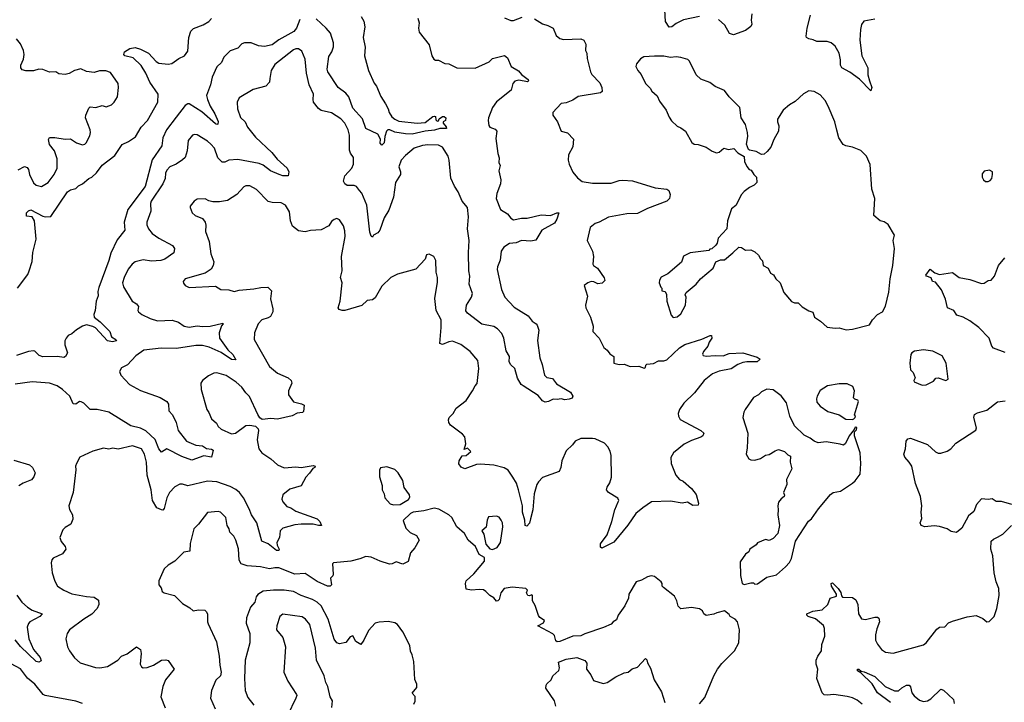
# Model space of a CAD drawing. Extents: x 2057697 to 2160550, y 827490 to 1016834.
# Tile 416 of 509: x 2099469 to 2106937, y 976105 to 981280. Entities that reach past the tile are written whole.
import ezdxf

# ---------------------------------------------------------------- set-up
doc = ezdxf.new("R2010")
doc.units = 0

msp = doc.modelspace()

# ---------------------------------------------------------------- linework, layer by layer
at = {"layer": '0CON20XD'}
for points in [[(2102488.3, 981291.7), (2102498.8, 981255), (2102493.8, 981215), (2102498.8, 981185), (2102575, 981088.8), (2102596.1, 981006.1), (2102610.7, 980980.7), (2102623, 980973), (2102645, 980973.3), (2102695, 980948.8), (2102725, 980944), (2102785, 980914), (2102925, 980911.2), (2103029.7, 980960.3), (2103056.7, 980985), (2103147.5, 981007.5), (2103169.3, 980989.3), (2103197.1, 980925), (2103251.6, 980891.6), (2103274.7, 980864.7), (2103325.6, 980825), (2103328.6, 980815), (2103320.8, 980809.2), (2103255, 980821.5), (2103225, 980812.5), (2103209.5, 980795), (2103196.9, 980745), (2103085, 980656.7), (2103055.6, 980615), (2103025, 980536.2), (2103022.5, 980515), (2103027.8, 980477.8), (2103035, 980466), (2103075, 980450.8), (2103087.5, 980435), (2103081.2, 980378.8), (2103095.8, 980265.8), (2103106.4, 980233.6), (2103103, 980197), (2103112.5, 980175), (2103102.5, 980135), (2103117.8, 980065), (2103115.7, 980035), (2103087.7, 979962.3), (2103082.2, 979925), (2103115, 979841.2), (2103168.1, 979808.1), (2103195, 979773.8), (2103215, 979762.9), (2103274.3, 979775.7), (2103317.5, 979775), (2103425, 979800.8), (2103495, 979794.3), (2103542.5, 979815), (2103557.5, 979815), (2103543, 979767), (2103525, 979736.2), (2103430, 979685), (2103385, 979607.5), (2103345, 979599.4), (2103275, 979606), (2103235, 979588.8), (2103185, 979581.9), (2103142, 979555), (2103120.6, 979525), (2103114.4, 979455.6), (2103093.6, 979406.4), (2103091.1, 979385), (2103122.5, 979235), (2103149.5, 979175), (2103219.8, 979099.8), (2103325, 979033.3), (2103356.7, 978995), (2103387.5, 978975), (2103393.3, 978965), (2103406, 978925), (2103397, 978847), (2103413.5, 978715), (2103432.7, 978665), (2103450.6, 978585), (2103466.8, 978566.8), (2103510.5, 978560.5), (2103540, 978520), (2103647.1, 978457.1), (2103663.8, 978425), (2103658.8, 978411.2), (2103637.4, 978402.6), (2103605, 978397.8), (2103575, 978404.3), (2103545, 978399.2), (2103515, 978403.3), (2103480, 978385), (2103455, 978380), (2103435, 978390), (2103401.5, 978431.5), (2103287.5, 978505), (2103273.3, 978515), (2103245, 978562.5), (2103224.2, 978634.2), (2103193.5, 978663.5), (2103182.9, 978685), (2103184.3, 978725), (2103158.6, 978768.6), (2103141.8, 978865), (2103125, 978900), (2103094, 978935), (2103065, 978952.9), (2102975, 978970.6), (2102865, 979054.4), (2102852.7, 979072.7), (2102858.5, 979115), (2102895, 979176), (2102903.5, 979205), (2102879.4, 979275), (2102883.8, 979335), (2102875.3, 979375.3), (2102874.6, 979515), (2102879.3, 979605), (2102864.7, 979695), (2102872.4, 979785), (2102865.5, 979855.5), (2102824.5, 979905), (2102795.5, 979975.5), (2102767.2, 980017.2), (2102738.3, 980078.3), (2102727.8, 980215), (2102720, 980245), (2102675, 980312.1), (2102645, 980329.1), (2102565, 980331), (2102525, 980325.2), (2102460.8, 980305), (2102395, 980251.1), (2102362.2, 980215), (2102345.4, 980165), (2102358.5, 980125), (2102357.3, 980105), (2102320.5, 980045), (2102303.9, 979935), (2102268.6, 979835), (2102235, 979776.7), (2102202, 979685), (2102185, 979663.8), (2102153.3, 979646.7), (2102145, 979630), (2102135, 979637.5), (2102125, 979670), (2102103.4, 979873.4), (2102063.3, 979965), (2102047.1, 979985), (2102025, 980016.2), (2102005, 980022.9), (2101953.4, 980023.4), (2101936.2, 980035), (2101924.3, 980055), (2101936.7, 980095), (2101987.8, 980155), (2102001.8, 980185), (2102000, 980235), (2101977.5, 980267.5), (2101971.1, 980291.1), (2101970.9, 980405), (2101961.8, 980445), (2101934.5, 980495), (2101905, 980527.3), (2101835, 980574.4), (2101755, 980590.8), (2101735, 980606), (2101698.6, 980655), (2101694.3, 980675), (2101698.8, 980715), (2101665.8, 980785.8), (2101643.7, 980873.7), (2101635, 980980), (2101610.3, 981040.3), (2101585, 981058.8), (2101565, 981059.2), (2101545, 981050), (2101405, 980939.2), (2101375.7, 980895), (2101367.5, 980835), (2101364, 980805), (2101335, 980775.8), (2101240, 980750), (2101135, 980688), (2101118.6, 980655), (2101120.6, 980605), (2101145, 980538.8), (2101180, 980505), (2101197.1, 980465), (2101258, 980388), (2101382.9, 980272.9), (2101423, 980223), (2101497.1, 980155), (2101511.4, 980125), (2101506.7, 980095), (2101465, 980095.6), (2101436.2, 980105), (2101372.9, 980132.9), (2101315, 980177.9), (2101285, 980190.3), (2101125, 980220), (2101055, 980215.6), (2101025, 980200), (2101005, 980200), (2100973, 980233), (2100946.9, 980305), (2100920, 980335), (2100895, 980359.2), (2100815, 980406), (2100795, 980410), (2100780, 980405), (2100748, 980365), (2100740.8, 980285), (2100724, 980235), (2100705, 980216), (2100655.5, 980184.5), (2100608.8, 980165), (2100585, 980140), (2100574.4, 980115), (2100573.1, 980075), (2100555.7, 980035), (2100467.8, 979905), (2100462.5, 979885), (2100463.2, 979826.8), (2100433.3, 979745), (2100434.4, 979725), (2100446.9, 979695), (2100475, 979659.4), (2100525, 979622.5), (2100628.7, 979568.7), (2100644.4, 979544.4), (2100637.2, 979512.8), (2100570.8, 979465), (2100540, 979455), (2100468, 979448), (2100405, 979459.1), (2100345.5, 979444.5), (2100323.4, 979426.6), (2100292.8, 979387.2), (2100261.1, 979325), (2100250, 979285), (2100256, 979255), (2100323.3, 979145), (2100355, 979126.7), (2100370, 979105), (2100366.2, 979075), (2100371.2, 979065), (2100396.7, 979045), (2100458.8, 979015), (2100515, 978995.5), (2100625, 979000.6), (2100675, 978985.8), (2100716.3, 978956.3), (2100755, 978948.9), (2100815, 978960), (2100856.2, 978953.8), (2100913, 978957), (2101010, 978980), (2101012.5, 978975), (2101000.3, 978959.7), (2100983.3, 978905), (2100984.5, 978865), (2101047.5, 978777.5), (2101085, 978741.9), (2101108.3, 978701.7), (2101075, 978702.8), (2100997.6, 978757.6), (2100907.6, 978797.6), (2100855, 978810.5), (2100805, 978810.9), (2100657.5, 978787.5), (2100541.5, 978788.5), (2100410, 978775), (2100349.3, 978730.7), (2100287.4, 978662.6), (2100240.5, 978639.5), (2100227.5, 978612.5), (2100236.2, 978585), (2100301.2, 978515), (2100385, 978468.9), (2100535, 978416.2), (2100584.2, 978385), (2100597.5, 978365), (2100601.2, 978315), (2100628, 978285), (2100655, 978226.7), (2100670.5, 978165), (2100733.3, 978083.3), (2100805, 978053.1), (2100855, 978048.1), (2100885, 978028.8), (2100925, 978023.3), (2100936.1, 978016.1), (2100925, 977963.8), (2100865, 977974.2), (2100775, 977940.6), (2100699.3, 977969.3)], [(2102060, 981305), (2102079.2, 981269.2), (2102087.1, 981225), (2102074.2, 981145.8), (2102090.5, 981070.5), (2102085.8, 981005), (2102115.5, 980895), (2102157.5, 980797.5), (2102176.4, 980775), (2102207.3, 980697.3), (2102245, 980642), (2102264.4, 980605), (2102271.9, 980575), (2102293.1, 980543.1), (2102315, 980524.5), (2102345, 980510.9), (2102485, 980494.5), (2102545, 980500.8), (2102603.3, 980545), (2102615, 980548), (2102622.5, 980545), (2102625, 980520), (2102635, 980510), (2102646.7, 980513.3), (2102650.7, 980529.3), (2102675, 980546.2), (2102690, 980545), (2102702.5, 980535), (2102700, 980515), (2102680, 980505), (2102680, 980495), (2102705, 980467.5), (2102707.5, 980455), (2102655, 980455.6), (2102615, 980440.9), (2102545, 980434.6), (2102445, 980411.8), (2102394.6, 980414.6), (2102315, 980427.3), (2102276.7, 980445), (2102262.5, 980445), (2102251.2, 980435), (2102238.8, 980395), (2102234, 980345), (2102215, 980328.8), (2102203.3, 980343.3), (2102206.2, 980375), (2102185, 980412.9), (2102093.8, 980453.8), (2102068.3, 980528.3), (2101995, 980609.4), (2101965.7, 980695.7), (2101943.2, 980723.2), (2101885, 980766.7), (2101805.3, 980885), (2101802.5, 980905), (2101815, 981001.2), (2101836.5, 981035), (2101848.6, 981075), (2101849.2, 981105), (2101826.3, 981176.3), (2101795, 981216.2), (2101717.8, 981285)], [(2103147.5, 981295), (2103195, 981272.5), (2103215, 981273.8), (2103281.3, 981298.7)], [(2104625, 981302.9), (2104505, 981278.1), (2104448, 981252), (2104415, 981225.8), (2104395, 981224), (2104368.6, 981265), (2104363.3, 981355)], [(2105023.1, 981325), (2105016.7, 981276.7), (2105023.3, 981245), (2105015, 981227.5), (2104975, 981198), (2104883.9, 981163.9), (2104854.1, 981174.1), (2104817.9, 981237.9), (2104770.5, 981280.5)], [(2105956.1, 981283.9), (2105872.3, 981267.7), (2105855, 981242.5), (2105847.1, 981205), (2105842.2, 981125), (2105857.5, 981005), (2105901.9, 980915), (2105902.3, 980862.3), (2105913.8, 980815), (2105933.3, 980765), (2105925, 980740), (2105839.1, 980829.1), (2105765, 980882.9), (2105704.4, 980914.4), (2105694.2, 980935), (2105694.2, 980975), (2105684.3, 981025), (2105655, 981078.8), (2105625, 981103.8), (2105594.1, 981114.1), (2105515, 981113.8), (2105487.3, 981127.3), (2105455, 981133.3), (2105437.5, 981145), (2105433.8, 981155), (2105442.9, 981215), (2105468, 981315)], [(2099452.5, 979245), (2099530.9, 979349.1), (2099542, 979375), (2099564.2, 979445.8), (2099570, 979515), (2099594.2, 979615), (2099582, 979755), (2099565, 979786), (2099520.4, 979790.4), (2099520.5, 979815), (2099535, 979830.5), (2099555, 979837.9), (2099645, 979789.3), (2099665, 979784.6), (2099705, 979787.8), (2099832.9, 979975), (2099855, 979989.2), (2099895, 979998.8), (2099915, 980021.1), (2099945.3, 980034.7), (2099993.8, 980075), (2100015.3, 980084.7), (2100051.8, 980118.2), (2100095, 980177.1), (2100189.9, 980250.1), (2100246.3, 980333.7), (2100295, 980356.5), (2100347.4, 980392.6), (2100391.5, 980465), (2100439.4, 980515), (2100517.5, 980655), (2100519.1, 980715), (2100456.1, 980805), (2100427.1, 980875), (2100391.6, 980931.6), (2100330.2, 980990.2), (2100266.7, 981005), (2100258.8, 981015), (2100264.4, 981035.6), (2100305, 981062.5), (2100345, 981068.1), (2100385, 981057.1), (2100446.3, 981026.3), (2100505, 980962.9), (2100525, 980950.4), (2100595, 980942.7), (2100622.7, 980947.3), (2100677.5, 980985), (2100720, 981005), (2100745, 981040), (2100752.7, 981145), (2100767.1, 981192.9), (2100786.8, 981213.2), (2100860.5, 981239.5), (2100903.8, 981265), (2100925, 981288.1)], [(2103474.2, 981235.8), (2103515, 981216), (2103539.5, 981159.5), (2103566.1, 981136.1), (2103595, 981128.8), (2103725, 981135.6), (2103747.5, 981125), (2103763.8, 981095), (2103761.2, 981045), (2103771.2, 981025), (2103773.8, 980985), (2103800, 980885), (2103810, 980865), (2103870.5, 980800.5), (2103884, 980765), (2103886, 980735), (2103874.3, 980725.7), (2103705, 980696.7), (2103665, 980669.2), (2103615, 980648.8), (2103575, 980643.3), (2103514, 980575), (2103514, 980555), (2103549.4, 980505), (2103575.7, 980435.7), (2103625, 980422.5), (2103670, 980375), (2103665.6, 980315), (2103632.5, 980255), (2103629.2, 980215), (2103635.8, 980185), (2103665, 980123.3), (2103700.5, 980080.5), (2103735, 980052.7), (2103815, 980039.7), (2103955, 980040.8), (2104015, 980060), (2104045, 980063.3), (2104117.8, 980057.8), (2104290, 980005), (2104377.5, 979995), (2104393.3, 979985), (2104402.5, 979955), (2104397.5, 979925), (2104377, 979903), (2104231.7, 979848.3), (2104155, 979809.2), (2104075, 979807.1), (2103935, 979783.8), (2103865, 979743.8), (2103833.3, 979735), (2103796.7, 979705), (2103773.6, 979606.4), (2103814, 979525), (2103822.5, 979485), (2103817.5, 979425), (2103822.5, 979415), (2103851.2, 979395), (2103903.3, 979323.3), (2103907, 979303), (2103887, 979283), (2103855, 979276.7), (2103825, 979291.2), (2103805, 979293.8), (2103777.5, 979285), (2103750, 979265), (2103776.1, 979183.9), (2103760.8, 979115), (2103764.2, 979094.2), (2103800, 979025), (2103818.8, 978955), (2103816, 978915), (2103865, 978866.2), (2103898.8, 978795), (2103925.5, 978775.5), (2103945, 978747.5), (2103975, 978727.5), (2103976.7, 978676.7), (2104015, 978666.7), (2104055, 978668), (2104099.3, 978649.3), (2104165, 978653.8), (2104205, 978637.5), (2104216, 978644), (2104218.3, 978661.7), (2104225, 978667.5), (2104275.6, 978674.4), (2104315, 978694), (2104355, 978694.4), (2104378.6, 978701.4), (2104475, 978793.1), (2104515, 978816.9), (2104642.1, 978857.9), (2104706.2, 978886.2), (2104717.5, 978885), (2104718.8, 978865), (2104698, 978835), (2104688, 978805), (2104655.8, 978764.2), (2104648.8, 978745), (2104652.5, 978735), (2104675, 978728), (2104745, 978734.5), (2104805, 978730.5), (2104851.2, 978748.8), (2104955, 978752.9), (2105062.1, 978722.1), (2105086.7, 978705), (2105063, 978687), (2104985, 978685.6), (2104955, 978679.5), (2104915, 978664.4), (2104865, 978632.7), (2104775, 978616.2), (2104724.2, 978595), (2104661.4, 978545), (2104588.3, 978451.7), (2104506.9, 978373.1), (2104473.8, 978325), (2104463.8, 978295), (2104466.2, 978275), (2104479.5, 978249.5), (2104636.7, 978165), (2104658.8, 978145), (2104651.2, 978125), (2104635, 978114.3), (2104565, 978090), (2104508.8, 978061.2), (2104427.5, 977995), (2104408.3, 977961.7), (2104411.2, 977915), (2104445.9, 977825.9), (2104473.8, 977795), (2104501.3, 977781.3), (2104565, 977726.2), (2104600.5, 977680.5), (2104616.7, 977615), (2104615, 977600), (2104575, 977596.7), (2104535, 977621.2), (2104495, 977613.3), (2104405, 977629.2), (2104262.5, 977625), (2104195, 977580), (2104142, 977535), (2104081.3, 977448.7), (2103975, 977317.5), (2103885, 977273.3), (2103875, 977280), (2103874.4, 977305), (2103925.6, 977375), (2103961.4, 977475), (2103983.1, 977565), (2104008.8, 977625), (2104013.8, 977635), (2104005, 977653.3), (2103935, 977696), (2103920.8, 977715), (2103924.4, 977735.6), (2103945, 977767.5), (2103957.9, 977812.1), (2103955.4, 977975), (2103949.1, 978009.1), (2103931.3, 978041.3), (2103905, 978068), (2103835, 978102.5), (2103815, 978105.8), (2103725, 978103.8), (2103683.3, 978085), (2103663.1, 978056.9), (2103615, 978010), (2103581.4, 977935), (2103574.2, 977885), (2103562, 977855), (2103435, 977810), (2103405, 977776.2), (2103391.4, 977755), (2103371.2, 977685), (2103361.8, 977565), (2103344.4, 977495), (2103335, 977462), (2103315, 977438.8), (2103304.4, 977444.4), (2103300.9, 977485), (2103284.1, 977545), (2103283.9, 977595), (2103251.8, 977715), (2103238.2, 977765), (2103210.9, 977810.9), (2103173.6, 977863.6), (2103142.8, 977882.8), (2103065, 977902.5), (2102965, 977911.1), (2102935, 977906.7), (2102845, 977874.2), (2102817.6, 977887.6), (2102801.3, 977911.3), (2102802, 977935), (2102825, 977972.5), (2102855, 977976), (2102892, 978005), (2102865, 978032.5), (2102841.7, 978021.7), (2102853.3, 978065), (2102845, 978117.5), (2102827.3, 978137.3), (2102738, 978205), (2102724, 978225), (2102721.2, 978245), (2102728, 978265), (2102756.2, 978295), (2102778.8, 978335), (2102855, 978393.8), (2102904, 978465), (2102924, 978505), (2102939.7, 978520.3), (2102952.2, 978635), (2102943.3, 978695), (2102885, 978763.8), (2102815, 978817.5), (2102753, 978843), (2102725, 978838.6), (2102675, 978818), (2102656, 978826), (2102666.8, 978945), (2102665.6, 979005), (2102629.4, 979075), (2102616.9, 979165), (2102638.9, 979288.9), (2102637.8, 979325), (2102627.1, 979365), (2102626.2, 979455), (2102610, 979485), (2102575, 979502.5), (2102555, 979496.7), (2102543.8, 979465), (2102475, 979388), (2102335, 979349.5), (2102285.5, 979324.5), (2102215, 979258.6), (2102165, 979171.4), (2102145, 979156.7), (2102105, 979150), (2102065, 979114), (2101935, 979074.3), (2101915, 979074.3), (2101893, 979083), (2101884.4, 979094.4), (2101900.6, 979145), (2101915.4, 979285), (2101902.9, 979325), (2101914.6, 979375), (2101910.6, 979485), (2101937.5, 979635), (2101935, 979680), (2101925.7, 979715.7), (2101895, 979761.2), (2101875, 979771.2), (2101854.3, 979765.7), (2101835, 979750), (2101814.1, 979715.9), (2101755, 979685.8), (2101675, 979680.8), (2101635, 979671.1), (2101585, 979679.1), (2101539.4, 979715), (2101524.6, 979754.6), (2101515.8, 979824.2), (2101485, 979874), (2101451.7, 979891.7), (2101385, 979894.4), (2101355, 979901.4), (2101265, 979992.5), (2101215, 980019.4), (2101185, 980019.4), (2101168.3, 980011.7), (2101116.2, 979953.8), (2101045, 979910), (2100985, 979898.1), (2100935, 979898.1), (2100905, 979905.8), (2100875, 979922.5), (2100815, 979918), (2100792, 979905), (2100763.4, 979866.6), (2100761.4, 979855), (2100778, 979815), (2100801.2, 979795), (2100855, 979772), (2100875.8, 979745), (2100882.3, 979722.3), (2100879.4, 979675), (2100907.3, 979597.3), (2100917.9, 979505), (2100942.5, 979445), (2100937.8, 979415), (2100920.9, 979389.1), (2100875, 979358.6), (2100725, 979316.2), (2100710, 979295), (2100711.7, 979281.7), (2100725, 979263.3), (2100755, 979248.8), (2100955, 979259.2), (2100995, 979233.8), (2101055, 979232.5), (2101095, 979219.4), (2101135, 979228.9), (2101245, 979238.2), (2101299.4, 979250.6), (2101352.1, 979252.1), (2101378.9, 979225), (2101372.4, 979162.4), (2101388.3, 979088.3), (2101388.9, 979065), (2101370.9, 979029.1), (2101355, 979018.6), (2101305, 979004.3), (2101277.1, 978975), (2101251.4, 978905), (2101248.9, 978855), (2101365, 978650), (2101425, 978600.6), (2101505, 978564.4), (2101528, 978545), (2101532.5, 978525), (2101508, 978465), (2101508.8, 978435), (2101545, 978381.4), (2101608, 978368), (2101626.2, 978356.2), (2101621.2, 978308.8), (2101615, 978302), (2101575, 978296), (2101535, 978277.1), (2101425, 978252.2), (2101375, 978255.7), (2101308.3, 978248.3), (2101290.7, 978260.7), (2101275, 978286.7), (2101213, 978423), (2101185, 978450), (2101153.3, 978495), (2101112.4, 978532.4), (2101035, 978582.2), (2100965, 978601.9), (2100941.1, 978598.9), (2100900.3, 978579.7), (2100856.7, 978545), (2100843.8, 978525), (2100845.7, 978475), (2100888.8, 978325), (2100905, 978302.5), (2100925, 978252.5), (2100961.2, 978221.2), (2100974.6, 978194.6), (2100997.5, 978175), (2101075, 978140.5), (2101105, 978145.6), (2101185, 978202.9), (2101215, 978206.2), (2101258.8, 978198.8), (2101277.7, 978177.7), (2101280.8, 978165), (2101271.5, 978095), (2101283.6, 978025), (2101305, 977996.9), (2101375, 977951.1), (2101425, 977904.4), (2101475, 977881.8), (2101565, 977890.6), (2101605, 977886), (2101695, 977898.8), (2101710, 977895), (2101707.5, 977885), (2101693.3, 977876.7), (2101667.9, 977842.1), (2101638.6, 977811.4), (2101605, 977746.7), (2101518.3, 977721.7), (2101465, 977676.7), (2101458, 977645), (2101466, 977625), (2101495, 977590), (2101525, 977580), (2101565, 977553.5), (2101725, 977495.5), (2101745.6, 977475), (2101757.5, 977445), (2101735.6, 977444.4), (2101695.5, 977455.5), (2101604.5, 977455.5), (2101555, 977449.2), (2101465, 977424), (2101444.3, 977405.7), (2101440.8, 977355), (2101420, 977315), (2101422.9, 977295), (2101438.2, 977265), (2101435, 977254.4), (2101418, 977255), (2101355, 977305.6), (2101305.6, 977325.6), (2101267.7, 977465), (2101227.7, 977525), (2101210.8, 977570.8), (2101166, 977656), (2101136, 977696), (2101108.7, 977718.7), (2101065, 977741.3), (2100965, 977777.1), (2100895, 977780), (2100745, 977744.5), (2100705, 977757.5), (2100685, 977757.5), (2100645, 977737.8), (2100604.5, 977695), (2100584.6, 977655), (2100565.9, 977574.1), (2100555, 977562.5), (2100545, 977563.3), (2100510, 977580), (2100476.9, 977635), (2100467.5, 977715), (2100437.4, 977827.4), (2100430.9, 977925), (2100415.6, 977985), (2100392.5, 978025), (2100325, 978049.4), (2100215, 978022.9), (2100175, 978030.8), (2100145, 978022.9), (2100105, 978032), (2100025, 978008.8), (2099925, 977962.5), (2099900, 977915), (2099893.3, 977895), (2099896.1, 977866.1), (2099874, 977695), (2099841.4, 977595), (2099847, 977567), (2099870, 977525), (2099872.3, 977492.3), (2099857.5, 977455), (2099815, 977430.8), (2099797.4, 977412.6), (2099774.3, 977355), (2099783, 977323), (2099813.3, 977285), (2099820, 977265), (2099795, 977230), (2099723.6, 977196.4), (2099713.3, 977185), (2099707, 977163), (2099715.9, 977085.9), (2099735, 977022.5), (2099756.7, 976985), (2099803.3, 976955), (2099865, 976927.8), (2099975, 976906.2), (2100035, 976901.6), (2100068.3, 976878.3), (2100070.5, 976845), (2100057.5, 976815), (2100017, 976773), (2099954.7, 976735.3), (2099848, 976655), (2099829.2, 976625), (2099819.2, 976585), (2099833.1, 976525), (2099846.7, 976495), (2099885, 976441.4), (2099928.8, 976405), (2100045, 976368.6), (2100076.8, 976366.8), (2100135, 976375.5), (2100212.5, 976425), (2100240.8, 976455), (2100285, 976473.1), (2100355, 976524), (2100386.7, 976505), (2100391.2, 976475), (2100384, 976395), (2100393.9, 976373.9), (2100405, 976366.7), (2100435, 976368), (2100485, 976386), (2100545, 976423.1), (2100577.1, 976427.1), (2100595, 976422.5), (2100641.2, 976355), (2100575.7, 976274.3), (2100554.2, 976225), (2100540, 976145), (2100572.8, 976062.8)], [(2101595, 981281.2), (2101567.8, 981215), (2101549, 981191), (2101435, 981126), (2101385, 981090), (2101325, 981075.4), (2101281.4, 981081.4), (2101225, 981104.3), (2101175, 981104.3), (2101154.6, 981095.4), (2101125, 981064.2), (2101065, 981043.1), (2101016.5, 980995), (2100999.4, 980955), (2100965, 980922), (2100929.1, 980845), (2100915.4, 980785), (2100887.3, 980705), (2100892.7, 980675), (2100913.6, 980623.6), (2100949.5, 980565), (2100975, 980506.7), (2100973.3, 980486.7), (2100965, 980484), (2100955, 980490), (2100850.7, 980580.7), (2100755, 980642.9), (2100745, 980642.7), (2100725, 980628.2), (2100655, 980540.8), (2100582.2, 980445), (2100555.3, 980385), (2100546.7, 980323.3), (2100473.5, 980216.6), (2100421.6, 980015), (2100289.9, 979840.1), (2100260.5, 979745), (2100265.6, 979684.4), (2100209.3, 979610.7), (2100159.6, 979510.4), (2100145.4, 979455), (2100070.3, 979249.7), (2100062, 979218), (2100063.7, 979185), (2100049.2, 979145), (2100041.2, 979075)], [(2103373.3, 981285), (2103435, 981247.1), (2103474.2, 981235.8)], [(2099458.3, 980141.7), (2099505, 980166), (2099525, 980158.8), (2099535.8, 980145), (2099544.2, 980105), (2099575, 980043.8), (2099595, 980024.2), (2099635, 980013.8), (2099685, 980046.2), (2099731.4, 980105), (2099753.3, 980155), (2099752.5, 980225), (2099732.5, 980285), (2099695, 980333.8), (2099688.5, 980371.5), (2099694.3, 980385.7), (2099736.4, 980386.4), (2099815, 980373.3), (2099855, 980377.1), (2099900, 980345), (2099945, 980331.4), (2099964.3, 980335.7), (2099974.5, 980345.5), (2100001.5, 980398.5), (2100006.3, 980423.7), (2100003.3, 980445), (2099967.5, 980535), (2099970, 980555), (2099995, 980610), (2100005, 980618.8), (2100045.8, 980614.2), (2100095, 980630), (2100125, 980620), (2100165, 980634), (2100185, 980653.8), (2100210, 980695), (2100220, 980765), (2100215.8, 980795), (2100158.7, 980878.7), (2100122.2, 980892.2), (2100075, 980892.5), (2100035, 980880.5), (2099975, 980886.7), (2099933.2, 980906.8), (2099884.5, 980895.5), (2099845, 980871.4), (2099815, 980864.4), (2099765, 980868.8), (2099743.3, 980883.3), (2099695, 980882.5), (2099645, 980902.5), (2099615, 980904.2), (2099575, 980893.1), (2099515, 980891.1), (2099488.7, 980898.7), (2099477.5, 980915), (2099477.1, 980935), (2099499.3, 980980.7), (2099504.3, 981015), (2099499.4, 981045), (2099475.4, 981095.4), (2099445.5, 981135.5)], [(2105738.3, 978928.3), (2105785, 978932.5), (2105915, 978967.5), (2105937.5, 979005), (2105976.1, 979043.9), (2106012.5, 979065), (2106035, 979107.5), (2106061.9, 979215), (2106070.4, 979315), (2106091.5, 979415), (2106104.4, 979545), (2106094.3, 979605.7), (2106103.8, 979645), (2106057.7, 979727.7), (2106025, 979747.5), (2105995, 979753.8), (2105948, 979795), (2105956.2, 979925), (2105932.2, 979995), (2105920.9, 980180.9), (2105893.1, 980245), (2105848.9, 980288.9), (2105785, 980314.3), (2105735, 980322.7), (2105715, 980334.4), (2105683.1, 980385), (2105668.1, 980441.9), (2105652, 980505), (2105602, 980625), (2105577.9, 980667.9), (2105540.9, 980710.9), (2105495, 980735.7), (2105455, 980741.2), (2105415, 980717.5), (2105350.5, 980659.5), (2105307.5, 980635), (2105260, 980595), (2105218, 980525), (2105216.2, 980505), (2105226.1, 980473.9), (2105224, 980435), (2105188.3, 980371.7), (2105165.7, 980314.3), (2105139.7, 980280.3), (2105115, 980260), (2105095, 980258.8), (2105055, 980280), (2105005, 980290), (2104997.5, 980295), (2104982.5, 980335), (2104991.2, 980395), (2104988.8, 980425), (2104973.3, 980485), (2104941.2, 980535), (2104932.5, 980615), (2104850, 980695), (2104815, 980743.8), (2104745, 980774), (2104703.9, 980803.9), (2104635, 980830), (2104600.8, 980860.8), (2104550, 980965), (2104537.7, 980977.7), (2104485, 980993.8), (2104447.9, 980997.9), (2104405, 980993.3), (2104355, 981001.9), (2104285, 981003.1), (2104203, 980997), (2104177.3, 980982.7), (2104146.7, 980945), (2104143.3, 980925), (2104156.7, 980895), (2104184, 980865), (2104216, 980795), (2104251.7, 980761.7), (2104265, 980736.7), (2104305, 980702.5), (2104321.7, 980661.7), (2104372.5, 980595), (2104395, 980540), (2104413.6, 980513.6), (2104455, 980472.5), (2104485, 980460), (2104520, 980435), (2104568.3, 980348.3), (2104585, 980336.7), (2104615, 980333.8), (2104675, 980313.8), (2104722.1, 980282.1), (2104755, 980270.8), (2104775, 980276), (2104810, 980305), (2104845, 980296), (2104885, 980303.3), (2104915, 980270), (2104963, 980243), (2104966.2, 980205), (2104985, 980167.5), (2105003.3, 980145), (2105017.7, 980137.7), (2105038.8, 980105), (2105058, 980085), (2105060, 980045), (2105041.2, 980025), (2105005, 980008), (2104965, 979976.2), (2104945, 979953.3), (2104899.8, 979870.2), (2104868.8, 979845), (2104836.7, 979755), (2104833.8, 979695), (2104767, 979623), (2104760, 979585), (2104749.3, 979570.7), (2104718.3, 979541.7), (2104705, 979540), (2104695, 979530), (2104555, 979512.5), (2104505, 979487.5), (2104489.3, 979440.7), (2104385, 979352.5), (2104335, 979327.5), (2104322.5, 979305), (2104320, 979285), (2104331.7, 979251.7), (2104340, 979245), (2104340, 979225), (2104365, 979220), (2104376.4, 979196.4), (2104376.7, 979145), (2104410.5, 979040.5), (2104425, 979022.5), (2104455, 979026.2), (2104485, 979048.8), (2104520, 979115), (2104523.8, 979175), (2104517.5, 979195), (2104525, 979212.5), (2104600, 979275), (2104632.5, 979315), (2104730, 979395), (2104750, 979445), (2104785, 979458.8), (2104815, 979460), (2104878.8, 979511.2), (2104925, 979556), (2104945, 979552.5), (2104975, 979533.3), (2105015, 979534.2), (2105045, 979520), (2105074, 979495), (2105087.5, 979467.5), (2105102.7, 979452.7), (2105107.5, 979415), (2105146.7, 979395), (2105165, 979357.5), (2105186.7, 979345), (2105204.2, 979314.2), (2105236.2, 979285), (2105265, 979212.5), (2105322.1, 979142.1), (2105345, 979133.8), (2105375, 979132.5), (2105405, 979103.3), (2105455, 979072), (2105485, 979061.2), (2105496.7, 979025), (2105544.1, 978994.1), (2105595, 978948.8), (2105655, 978940), (2105685, 978942.5), (2105738.3, 978928.3)], [(2106815, 980053.8), (2106830.5, 980059.5), (2106843.3, 980075), (2106847.5, 980105), (2106847.5, 980125), (2106825, 980140), (2106785, 980132.5), (2106769.3, 980110.7), (2106770, 980085), (2106778.8, 980065), (2106795, 980054), (2106815, 980053.8)], [(2106945, 978756), (2106855, 978788.8), (2106842.5, 978805), (2106821.4, 978865), (2106745, 978946.2), (2106675, 978997.8), (2106625, 979025.6), (2106578.5, 979038.5), (2106553.8, 979075), (2106505.8, 979095.8), (2106490.2, 979160.2), (2106461.5, 979231.5), (2106415, 979290.4), (2106393.6, 979295), (2106383.1, 979323.1), (2106348, 979335), (2106342.9, 979342.9), (2106375, 979387.5), (2106410.3, 979360.3), (2106445, 979347.5), (2106545, 979363.8), (2106595, 979326), (2106675, 979310), (2106765, 979280.8), (2106785, 979282), (2106815, 979301.2), (2106837.5, 979305), (2106863.3, 979335), (2106893.8, 979415), (2106942, 979475)], [(2100041.2, 979075), (2100031.8, 979045), (2100033.6, 979025), (2100079, 978989), (2100152.7, 978915), (2100166.9, 978875), (2100198, 978855), (2100203.8, 978845), (2100173.3, 978836.7), (2100135, 978843.8), (2100043.3, 978943.3), (2100025, 978954.7), (2099975, 978966), (2099945, 978956.9), (2099901.4, 978928.6), (2099865, 978898), (2099836.7, 978885), (2099821.2, 978865), (2099811.2, 978845), (2099811.2, 978815), (2099832.5, 978755), (2099817.5, 978725), (2099805, 978717.5), (2099756.2, 978726.2), (2099645, 978722.8), (2099618, 978735), (2099585, 978766.7), (2099575, 978768.8), (2099535, 978763.8), (2099445, 978733.8)], [(2106315, 978510), (2106345, 978512.5), (2106400.7, 978539.3), (2106417.5, 978562.5), (2106435, 978563.3), (2106495, 978544), (2106512.5, 978555), (2106495.7, 978675.7), (2106465, 978731.2), (2106395.8, 978765.8), (2106325, 978776), (2106255, 978767.5), (2106236.2, 978755), (2106229.5, 978740.5), (2106222, 978675), (2106226.1, 978626.1), (2106245.7, 978605.7), (2106260, 978565), (2106250, 978545), (2106252.5, 978535), (2106315, 978510)], [(2100699.3, 977969.3), (2100585.5, 978025.5), (2100545, 978001.2), (2100524.6, 978025), (2100495.8, 978095.8), (2100425, 978161.5), (2100385, 978183.2), (2100311.1, 978201.1), (2100144.2, 978304.2), (2100057.5, 978325), (2100005, 978323.3), (2099955, 978371.9), (2099935, 978383.6), (2099924, 978385), (2099895, 978364.4), (2099876.2, 978366.2), (2099848.6, 978425), (2099795, 978476), (2099753.3, 978505), (2099694.5, 978524.5), (2099565, 978534.4), (2099435, 978515.6)], [(2104965, 976997.5), (2105015, 977010), (2105035, 977010), (2105045, 977000), (2105065, 977003.8), (2105135, 977053.3), (2105208.3, 977071.7), (2105277.7, 977132.3), (2105307.5, 977165), (2105323.3, 977195), (2105354, 977325), (2105452.7, 977477.3), (2105475, 977496.7), (2105528.7, 977571.3), (2105620.3, 977679.7), (2105640, 977695), (2105695, 977706.2), (2105785, 977766.7), (2105805.9, 977784.1), (2105843.3, 977835), (2105848, 977915), (2105842.9, 977995), (2105800, 978125), (2105800, 978155), (2105815, 978170), (2105818.3, 978188.3), (2105805, 978190), (2105798.3, 978171.7), (2105760, 978125), (2105733.6, 978066.4), (2105717, 978053), (2105692.7, 978062.7), (2105585, 978080), (2105525, 978070.8), (2105494.5, 978084.5), (2105465, 978108), (2105419.5, 978129.5), (2105345, 978200), (2105310, 978275), (2105285, 978376.2), (2105245, 978427.5), (2105185, 978474.3), (2105135, 978478), (2105095, 978458.8), (2105073.3, 978435), (2105033.8, 978415), (2104971.2, 978325), (2104961.2, 978305), (2104954, 978265), (2104991.4, 978145), (2104988, 978035), (2104980, 977985), (2105000.7, 977950.7), (2105015, 977942.5), (2105045, 977941.2), (2105087, 977953), (2105125, 977978.8), (2105155, 977983.3), (2105198.8, 978011.2), (2105225, 978020), (2105270, 978005), (2105295, 977980), (2105315, 977970), (2105313.3, 977925), (2105326.2, 977875), (2105286.2, 977795), (2105288.8, 977755), (2105263.6, 977696.4), (2105270, 977675), (2105266.7, 977665), (2105245, 977647.5), (2105225, 977622.5), (2105218.8, 977595), (2105223.3, 977565), (2105220, 977525), (2105232.5, 977445), (2105220, 977385), (2105183, 977347), (2105155, 977332.5), (2105125, 977340), (2105065, 977312.5), (2105055, 977297.5), (2105007.5, 977265), (2105000, 977245), (2104975, 977227.5), (2104935, 977170), (2104937.5, 977065), (2104950, 977005), (2104965, 976997.5)], [(2105785, 978247.5), (2105795, 978252.5), (2105807, 978263), (2105807.5, 978275), (2105800, 978285), (2105832.5, 978385), (2105826.1, 978396.1), (2105803, 978403), (2105793, 978413), (2105800, 978465), (2105788.3, 978498.3), (2105745, 978520), (2105685, 978518.8), (2105596.1, 978503.9), (2105540.7, 978469.3), (2105516.7, 978425), (2105513.8, 978405), (2105515, 978380), (2105540.5, 978350.5), (2105599.3, 978309.3), (2105683.9, 978283.9), (2105735, 978250), (2105785, 978247.5)], [(2106995, 977603.3), (2106916.1, 977626.1), (2106875, 977626.7), (2106845, 977647.5), (2106815, 977641.2), (2106765, 977647.5), (2106726.2, 977605), (2106705, 977550), (2106665, 977517.5), (2106616, 977425), (2106575, 977392), (2106535, 977398.8), (2106505, 977418.8), (2106445, 977438), (2106405, 977443.3), (2106335, 977435.8), (2106306.1, 977446.1), (2106300, 977465), (2106312.3, 977497.7), (2106305.8, 977545), (2106312.5, 977595), (2106300.6, 977665), (2106264.4, 977764.4), (2106235.6, 977895), (2106216.2, 977926.2), (2106182, 977962), (2106174.2, 977985), (2106188.6, 978025), (2106193.3, 978085), (2106205, 978102.5), (2106225.9, 978105.9), (2106355, 978058.8), (2106414.2, 978004.2), (2106435, 977993.8), (2106455, 977993.8), (2106505, 978008.8), (2106531.2, 978025), (2106569.7, 978070.3), (2106722.3, 978167.7), (2106725.8, 978185), (2106705.7, 978265), (2106712.2, 978287.8), (2106735, 978300), (2106805, 978318.8), (2106885, 978383.3), (2106945, 978390)], [(2099425, 977940.8), (2099543.3, 977905), (2099565.6, 977885.6), (2099586.2, 977845), (2099577, 977813), (2099558.3, 977791.7), (2099495, 977767.1), (2099464, 977745)], [(2102305, 977602), (2102355, 977603.3), (2102418.8, 977641.2), (2102429.5, 977660.5), (2102427, 977677), (2102384.2, 977734.2), (2102374.3, 977785), (2102340, 977845), (2102315, 977870), (2102255, 977890), (2102205, 977883.3), (2102198, 977865), (2102197.5, 977815), (2102218.3, 977748.3), (2102218, 977715), (2102233.8, 977685), (2102240, 977655), (2102278.8, 977608.8), (2102305, 977602)], [(2103898.6, 976671.4), (2103755, 976623.3), (2103725, 976607.5), (2103663.9, 976606.1), (2103565, 976566.2), (2103545, 976563.3), (2103535, 976570), (2103525, 976610), (2103513, 976623), (2103400, 976685), (2103443, 976707), (2103450, 976725), (2103415, 976747.5), (2103405, 976762.5), (2103379.5, 976839.5), (2103360, 976875), (2103360, 976915), (2103355, 976920), (2103335, 976912.5), (2103322.5, 976915), (2103312.5, 976935), (2103320, 976955), (2103307, 976967), (2103205, 976976.7), (2103145, 976966.7), (2103119.2, 976935), (2103105.7, 976884.3), (2103095, 976873.3), (2103085, 976872.5), (2103065.8, 976895.8), (2103035, 976913.8), (2103005.4, 976945.4), (2102986.2, 976956.2), (2102955, 976960), (2102895, 976954.4), (2102855, 976963.3), (2102851.4, 977005), (2102855.8, 977025), (2102915, 977078), (2102993.8, 977175), (2102993.6, 977203.6), (2102953.8, 977225), (2102939.2, 977259.2), (2102925.6, 977285.6), (2102872, 977335), (2102844, 977385), (2102785.5, 977435.5), (2102746.3, 977506.3), (2102725, 977525.8), (2102647.9, 977567.9), (2102613.6, 977576.4), (2102535, 977556.7), (2102453.6, 977546.4), (2102433.6, 977536.4), (2102377, 977483), (2102397.5, 977425), (2102431.7, 977391.7), (2102478.3, 977368.3), (2102500, 977335), (2102466.7, 977275), (2102433, 977237), (2102415, 977173.3), (2102375, 977152.5), (2102325, 977168.8), (2102295, 977153.3), (2102275, 977152), (2102203.4, 977173.4), (2102135, 977205.8), (2102095, 977210.8), (2102048.3, 977191.7), (2101980, 977175), (2101848.3, 977161.7), (2101842.5, 977155), (2101848, 977075), (2101845.6, 977064.4), (2101826.2, 977045), (2101833.3, 976995), (2101823.9, 976986.1), (2101803.9, 976986.1), (2101725, 977020.6), (2101635, 977080.5), (2101555, 977076.2), (2101435, 977123.2), (2101405.4, 977124.6), (2101365, 977116.4), (2101295, 977131.8), (2101195, 977138.8), (2101150, 977155), (2101133.1, 977183.1), (2101127.7, 977267.7), (2101109.2, 977335), (2101094.3, 977364.3), (2101064.2, 977395), (2101058.8, 977418.8), (2101043.1, 977445), (2101033.8, 977505), (2100991.2, 977545), (2100975, 977552), (2100895, 977542.5), (2100826.2, 977455), (2100790.5, 977419.5), (2100761.1, 977308.9), (2100760, 977250), (2100715, 977242.9), (2100645, 977175.7), (2100594.5, 977145.5), (2100565, 977116.7), (2100523.8, 977025), (2100525.9, 976995.9), (2100543, 976973), (2100550, 976945), (2100564.4, 976934.4), (2100644.2, 976915), (2100705, 976854.2), (2100760.5, 976820.5), (2100785, 976797.5), (2100825, 976805.7), (2100872.7, 976802.7), (2100884.3, 976794.3), (2100894.2, 976775), (2100893.3, 976715), (2100898.3, 976698.3), (2100962.7, 976562.7), (2100983.3, 976455), (2100986.5, 976385), (2100996.8, 976333.2), (2100992.5, 976305), (2100958, 976272), (2100922.9, 976195), (2100917.5, 976135), (2100950.8, 976055)], [(2103055, 977263.3), (2103091.7, 977278.3), (2103115.8, 977315), (2103134, 977435), (2103131.2, 977465), (2103121.2, 977485), (2103105, 977507.5), (2103085, 977516.7), (2103025, 977510), (2103013.9, 977486.1), (2103007.7, 977432.3), (2102973.3, 977405), (2102989.3, 977379.3), (2103003.9, 977303.9), (2103035, 977267.5), (2103055, 977263.3)], [(2106885, 977356), (2106925, 977378.8), (2106991.2, 977445)], [(2105859.8, 976089.8), (2105820.6, 976120.6), (2105785, 976138.9), (2105745, 976148.2), (2105645, 976163.3), (2105595, 976158.1), (2105572, 976162), (2105555.5, 976175.5), (2105514.4, 976285), (2105522.9, 976355), (2105511.4, 976395), (2105511.2, 976425), (2105523.8, 976455), (2105551.2, 976495), (2105553.9, 976543.9), (2105576.7, 976605), (2105574.5, 976664.5), (2105565, 976686.2), (2105521.2, 976725), (2105505, 976736.9), (2105450, 976755), (2105438.8, 976765), (2105440, 976775), (2105485.5, 976794.5), (2105555, 976806.8), (2105599.3, 976845), (2105615.3, 976894.7), (2105665, 976909.5), (2105665.5, 976925.5), (2105626.2, 976985), (2105624.3, 977005.7), (2105635, 977010), (2105678.2, 976968.2), (2105698.2, 976938.2), (2105702.8, 976912.8), (2105711.2, 976901.2), (2105785, 976898.2), (2105811.3, 976881.3), (2105826.2, 976845), (2105832.5, 976775), (2105855, 976737.5), (2105885, 976731.4), (2105955, 976750), (2105975, 976750), (2105985, 976742.5), (2105991.4, 976715), (2105969.6, 976660.4), (2105959.4, 976615), (2105961.4, 976575), (2105974.5, 976544.5), (2106005.6, 976505.6), (2106035, 976484), (2106095, 976477.1), (2106325, 976540), (2106345, 976556.2), (2106425, 976660), (2106445, 976674), (2106485, 976675.8), (2106515, 976708), (2106545, 976720.8), (2106655, 976753.3), (2106725, 976762.5), (2106775, 976741.2), (2106805, 976713.8), (2106822.3, 976717.7), (2106860, 976755), (2106880, 976815), (2106898.5, 976915), (2106896.6, 976966.6), (2106875, 977017.5), (2106860, 977085), (2106851.2, 977215), (2106834, 977265), (2106838.8, 977325), (2106855, 977341.2), (2106885, 977356)], [(2104625, 976092), (2104665, 976142), (2104734.4, 976305), (2104761.9, 976355), (2104795, 976398.8), (2104890, 976495), (2104924, 976555), (2104930, 976655), (2104913.8, 976715), (2104895, 976733.8), (2104857.5, 976755), (2104849.3, 976769.3), (2104815, 976797.5), (2104755.9, 976784.1), (2104735, 976772), (2104675, 976763.8), (2104657.5, 976775), (2104649.3, 976799.3), (2104625, 976812.5), (2104565, 976823.3), (2104484.1, 976814.1), (2104463, 976833), (2104452.5, 976875), (2104435, 976910), (2104352.5, 976975), (2104343.3, 976985), (2104342.5, 977005), (2104335, 977017.5), (2104285, 977058.8), (2104257.7, 977062.3), (2104230, 977055), (2104185, 977030), (2104145, 977016.7), (2104090, 976925), (2104086, 976895), (2104058, 976835), (2104008, 976765), (2103995, 976730), (2103970, 976715), (2103955, 976697.5), (2103898.6, 976671.4)], [(2099446.7, 976916.7), (2099485.4, 976865), (2099528.2, 976825), (2099565, 976802.6), (2099640.8, 976775), (2099622.9, 976755), (2099547.5, 976715), (2099535, 976701.2), (2099526.4, 976675), (2099537.9, 976585), (2099574.3, 976504.3), (2099625, 976444.4), (2099631.3, 976418.7), (2099615, 976408.9), (2099594.2, 976414.2), (2099475, 976528.4), (2099435, 976579.2)], [(2102458.8, 976091.2), (2102467.9, 976112.1), (2102468.3, 976148.3), (2102446.7, 976175), (2102482.3, 976217.7), (2102482.1, 976242.1), (2102467.3, 976277.3), (2102458.2, 976415), (2102446.5, 976465), (2102433.1, 976493.1), (2102427.5, 976535), (2102375, 976638), (2102335, 976693.3), (2102315, 976706.7), (2102265, 976716.7), (2102195, 976712), (2102165, 976704), (2102115, 976650), (2102079.2, 976575), (2102056, 976544), (2102020, 976565), (2101995, 976607.5), (2101975, 976600), (2101941.9, 976558.1), (2101895, 976548), (2101875, 976556.2), (2101855, 976583.8), (2101809.3, 976735), (2101755.5, 976835), (2101725, 976864.4), (2101691.2, 976885), (2101605, 976913.1), (2101545, 976945.6), (2101475, 976954.5), (2101394.7, 976955.3), (2101315, 976946.4), (2101275, 976922.5), (2101263.1, 976905), (2101252.5, 976865), (2101221.1, 976825), (2101190.5, 976745), (2101186.7, 976705), (2101214.3, 976625), (2101214.4, 976555), (2101179.6, 976425), (2101173.6, 976285), (2101178.5, 976195), (2101200.9, 976140.9), (2101245, 976081.9)], [(2101836.2, 976065), (2101842.5, 976115), (2101823.3, 976145), (2101806.2, 976225), (2101790.8, 976255), (2101777.5, 976305), (2101720.5, 976425), (2101711.9, 976515), (2101670.9, 976695), (2101638.1, 976735), (2101611.8, 976751.8), (2101466.4, 976773.6), (2101441.4, 976755), (2101420, 976685), (2101416, 976655), (2101464.6, 976595), (2101485.6, 976525), (2101472, 976332), (2101503.9, 976263.9), (2101570, 976165), (2101572.5, 976155), (2101564.2, 976135), (2101500, 976005)], [(2103535.6, 976075.6), (2103526, 976115), (2103461.2, 976211.2), (2103462, 976235), (2103468.8, 976245), (2103501.2, 976275), (2103513.3, 976305), (2103557.5, 976345), (2103562.5, 976365), (2103555, 976410), (2103615, 976432), (2103695, 976443.3), (2103755, 976422.5), (2103771.7, 976401.7), (2103767.5, 976355), (2103802.3, 976312.3), (2103820.7, 976270.7), (2103895, 976246.2), (2103925, 976253.8), (2103991.4, 976298.6), (2104055, 976327.5), (2104085, 976333.3), (2104115, 976358.8), (2104155, 976372), (2104215, 976436.7), (2104225.9, 976425.9), (2104230, 976405), (2104253, 976363), (2104282, 976275), (2104336, 976185), (2104362.7, 976102.7)], [(2099944.5, 976094.5), (2099894.5, 976114.5), (2099663.3, 976155), (2099647.1, 976165), (2099585, 976242.9), (2099528.3, 976288.3), (2099475, 976359.2), (2099405, 976395.8), (2099375, 976404), (2099336.1, 976393.9), (2099304, 976345), (2099304, 976175), (2099292, 976065)], [(2106075, 976104.4), (2105975, 976176.7), (2105934.5, 976244.5), (2105848.8, 976328.8), (2105825, 976344), (2105824.2, 976355), (2105835, 976355.8), (2105851.2, 976341.2), (2105875, 976336.5), (2105955, 976301.2), (2106034.8, 976224.8), (2106105, 976191.2), (2106135, 976192.5), (2106160, 976215), (2106195, 976234.3), (2106215.6, 976235.6), (2106225, 976222.5), (2106235.5, 976175.5), (2106252.6, 976152.6), (2106295, 976120.6), (2106325, 976111.9), (2106354.4, 976115.6), (2106379.8, 976130.2), (2106455, 976203.1), (2106475, 976196.8), (2106550.8, 976125), (2106557.5, 976095)]]:
    msp.add_lwpolyline(points, dxfattribs=at)

doc.saveas('drawing.dxf')
